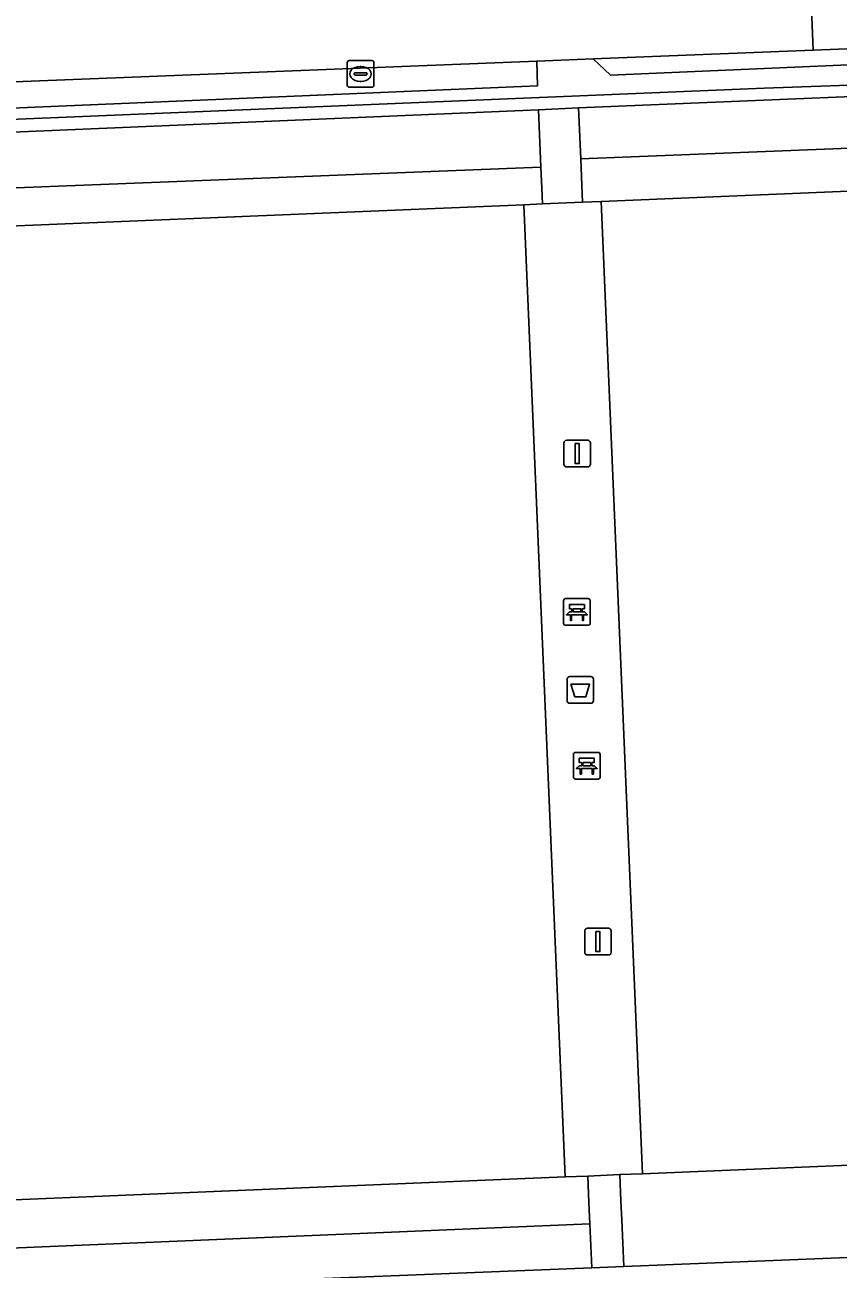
# Model space of a CAD drawing. Extents: x 162510 to 163918, y 388494 to 389774.
# Drawn here: x 162633.71 to 162664.17, y 388675.38 to 388721.99 of the extents above; entities that cross this region are included whole.
import ezdxf

# ---------------------------------------------------------------- set-up
doc = ezdxf.new("R2010")
doc.units = 0
for name, color, linetype in [('IMGEO_Afvalbak', 7, 'Continuous'), ('IMGEO_Bank', 7, 'Continuous'), ('IMGEO_Groenvoorziening', 7, 'Continuous'), ('IMGEO_Haag', 7, 'Continuous'), ('IMGEO_Hek', 7, 'Continuous'), ('IMGEO_Lichtmast', 7, 'Continuous'), ('IMGEO_Rioolput', 7, 'Continuous'), ('IMGEO_Terreindeel_gesloten', 7, 'Continuous'), ('IMGEO_Terreindeel_open', 7, 'Continuous'), ('IMGEO_Voetpad_open', 7, 'Continuous')]:
    doc.layers.add(name, color=color, linetype=linetype)

msp = doc.modelspace()

# ---------------------------------------------------------------- linework, layer by layer
at = {"layer": 'IMGEO_Afvalbak'}
for p, q in [((162654.013, 388696.676), (162654.013, 388697.476)), ((162654.013, 388697.476), (162654.013, 388696.676)), ((162654.113, 388697.576), (162654.903, 388697.576)), ((162654.903, 388697.576), (162654.113, 388697.576)), ((162655.003, 388697.476), (162655.003, 388696.676)), ((162655.003, 388696.676), (162655.003, 388697.476)), ((162654.903, 388696.576), (162654.113, 388696.576)), ((162654.113, 388696.576), (162654.903, 388696.576))]:
    msp.add_line(p, q, dxfattribs=at)
msp.add_lwpolyline([(162654.156, 388697.29), (162654.86, 388697.29), (162654.711, 388696.82), (162654.305, 388696.82), (162654.156, 388697.29)], dxfattribs=at)
for centre, start, end in [((162654.113, 388697.476), 90, 180), ((162654.113, 388697.476), 90, 180), ((162654.903, 388697.476), 0, 90), ((162654.903, 388697.476), 360, 90), ((162654.113, 388696.676), 180, 270), ((162654.113, 388696.676), 180, 270), ((162654.903, 388696.676), 270, 0), ((162654.903, 388696.676), 270, 0)]:
    msp.add_arc(centre, 0.1, start, end, dxfattribs=at)
at = {"layer": 'IMGEO_Bank'}
for p, q in [((162653.884, 388699.573), (162653.884, 388700.414)), ((162653.884, 388700.414), (162653.884, 388699.573)), ((162653.959, 388700.498), (162654.8, 388700.498)), ((162654.8, 388700.498), (162653.959, 388700.498)), ((162654.884, 388700.423), (162654.884, 388699.582)), ((162654.884, 388699.582), (162654.884, 388700.423)), ((162654.581, 388699.896), (162654.188, 388699.896)), ((162654.193, 388700.004), (162654.193, 388700.11)), ((162654.237, 388700.11), (162654.237, 388700.004)), ((162654.525, 388700.116), (162654.243, 388700.116)), ((162654.243, 388699.998), (162654.525, 388699.998)), ((162654.531, 388700.004), (162654.531, 388700.11)), ((162654.575, 388700.11), (162654.575, 388700.004)), ((162654.809, 388699.498), (162653.968, 388699.498)), ((162653.968, 388699.498), (162654.809, 388699.498)), ((162654.252, 388693.812), (162654.252, 388694.653)), ((162654.252, 388694.653), (162654.252, 388693.812)), ((162654.327, 388694.737), (162655.168, 388694.737)), ((162655.168, 388694.737), (162654.327, 388694.737)), ((162655.252, 388694.662), (162655.252, 388693.821)), ((162655.252, 388693.821), (162655.252, 388694.662)), ((162654.561, 388694.243), (162654.561, 388694.349)), ((162654.605, 388694.349), (162654.605, 388694.243)), ((162654.893, 388694.355), (162654.611, 388694.355)), ((162654.611, 388694.237), (162654.893, 388694.237)), ((162654.899, 388694.243), (162654.899, 388694.349)), ((162654.943, 388694.349), (162654.943, 388694.243)), ((162655.177, 388693.737), (162654.336, 388693.737)), ((162654.336, 388693.737), (162655.177, 388693.737)), ((162654.949, 388694.135), (162654.556, 388694.135))]:
    msp.add_line(p, q, dxfattribs=at)
for points in [[(162654.187, 388700.116), (162654.101, 388700.116), (162654.101, 388700.277), (162654.664, 388700.277), (162654.664, 388700.116), (162654.581, 388700.116)], [(162654.131, 388699.896), (162653.989, 388699.896), (162654.101, 388699.998), (162654.187, 388699.998)], [(162654.181, 388699.889), (162654.181, 388699.682), (162654.138, 388699.682), (162654.138, 388699.889)], [(162654.581, 388699.998), (162654.664, 388699.998), (162654.776, 388699.896), (162654.637, 388699.896)], [(162654.631, 388699.889), (162654.631, 388699.682), (162654.587, 388699.682), (162654.587, 388699.889)], [(162654.499, 388694.135), (162654.357, 388694.135), (162654.469, 388694.237), (162654.555, 388694.237)], [(162654.555, 388694.355), (162654.469, 388694.355), (162654.469, 388694.516), (162655.032, 388694.516), (162655.032, 388694.355), (162654.949, 388694.355)], [(162654.949, 388694.237), (162655.032, 388694.237), (162655.144, 388694.135), (162655.005, 388694.135)], [(162654.549, 388694.128), (162654.549, 388693.921), (162654.506, 388693.921), (162654.506, 388694.128)], [(162654.999, 388694.128), (162654.999, 388693.921), (162654.955, 388693.921), (162654.955, 388694.128)]]:
    msp.add_lwpolyline(points, dxfattribs=at)
for centre, radius, start, end in [((162653.962, 388700.42), 0.0779, 92.4484, 184.2845), ((162653.962, 388700.42), 0.0779, 92.4484, 184.2845), ((162654.806, 388700.42), 0.0779, 2.4484, 94.2845), ((162654.806, 388700.42), 0.0779, 2.4484, 94.2845), ((162654.131, 388699.889), 0.00671, 2.8957, 87.1043), ((162654.188, 388699.889), 0.00671, 92.8957, 177.1043), ((162654.186, 388700.109), 0.00671, 2.8957, 87.1043), ((162654.186, 388700.005), 0.00671, 272.8957, 357.1043), ((162654.243, 388700.109), 0.00671, 92.8957, 177.1043), ((162654.243, 388700.005), 0.00671, 182.8957, 267.1043), ((162654.525, 388700.109), 0.00671, 2.8957, 87.1043), ((162654.525, 388700.005), 0.00671, 272.8957, 357.1043), ((162654.582, 388700.109), 0.00671, 92.8957, 177.1043), ((162654.582, 388700.005), 0.00671, 182.8957, 267.1043), ((162654.58, 388699.889), 0.00671, 2.8957, 87.1043), ((162654.637, 388699.889), 0.00671, 92.8957, 177.1043), ((162653.962, 388699.576), 0.0779, 182.4484, 274.2845), ((162653.962, 388699.576), 0.0779, 182.4484, 274.2845), ((162654.806, 388699.576), 0.0779, 272.4484, 4.2845), ((162654.806, 388699.576), 0.0779, 272.4484, 4.2845), ((162654.33, 388694.659), 0.0779, 92.4484, 184.2845), ((162654.33, 388694.659), 0.0779, 92.4484, 184.2845), ((162655.174, 388694.659), 0.0779, 2.4484, 94.2845), ((162655.174, 388694.659), 0.0779, 2.4484, 94.2845), ((162654.554, 388694.348), 0.00671, 2.8957, 87.1043), ((162654.554, 388694.244), 0.00671, 272.8957, 357.1043), ((162654.611, 388694.348), 0.00671, 92.8957, 177.1043), ((162654.611, 388694.244), 0.00671, 182.8957, 267.1043), ((162654.893, 388694.348), 0.00671, 2.8957, 87.1043), ((162654.893, 388694.244), 0.00671, 272.8957, 357.1043), ((162654.95, 388694.348), 0.00671, 92.8957, 177.1043), ((162654.95, 388694.244), 0.00671, 182.8957, 267.1043), ((162654.33, 388693.815), 0.0779, 182.4484, 274.2845), ((162654.33, 388693.815), 0.0779, 182.4484, 274.2845), ((162654.499, 388694.128), 0.00671, 2.8957, 87.1043), ((162654.556, 388694.128), 0.00671, 92.8957, 177.1043), ((162654.948, 388694.128), 0.00671, 2.8957, 87.1043), ((162655.005, 388694.128), 0.00671, 92.8957, 177.1043), ((162655.174, 388693.815), 0.0779, 272.4484, 4.2845), ((162655.174, 388693.815), 0.0779, 272.4484, 4.2845)]:
    msp.add_arc(centre, radius, start, end, dxfattribs=at)
at = {"layer": 'IMGEO_Groenvoorziening'}
msp.add_lwpolyline([(162672.289, 388823.443), (162675.321, 388750.649), (162654.434, 388749.809), (162654.518, 388747.72), (162655.329, 388725.102), (162655.344, 388724.714), (162663.108, 388724.176), (162663.228, 388721.043), (162672.068, 388721.393), (162672.037, 388721.095), (162692.862, 388721.935), (162693.526, 388721.762), (162693.788, 388721.694), (162698.73, 388720.407)], dxfattribs=at)
for points in [[(162655.344, 388724.714), (162654.289, 388724.673), (162652.74, 388724.613), (162613.863, 388723.119), (162614.044, 388719.095), (162652.876, 388720.633), (162654.987, 388720.717), (162663.228, 388721.043), (162663.108, 388724.176)], [(162672.037, 388721.095), (162672.068, 388721.393), (162663.228, 388721.043), (162654.987, 388720.717), (162655.645, 388720.108), (162672.032, 388720.823)], [(162652.907, 388719.713), (162652.876, 388720.633), (162614.044, 388719.095), (162614.09, 388718.064)], [(162691.026, 388718.417), (162691.094, 388716.872), (162689.336, 388716.794), (162689.477, 388713.413), (162689.702, 388707.993), (162690.56, 388708.023), (162691.479, 388708.055), (162693.223, 388708.115), (162692.864, 388717.901), (162690.621, 388720.384), (162654.444, 388718.878), (162654.526, 388716.967)], [(162652.945, 388718.814), (162614.13, 388717.165), (162614.712, 388704.165), (162616.809, 388704.239), (162616.245, 388715.208), (162653.037, 388716.662)], [(162689.336, 388716.794), (162691.094, 388716.872), (162691.026, 388718.417), (162654.526, 388716.967), (162654.567, 388715.984), (162654.594, 388715.348), (162655.293, 388715.377)], [(162653.095, 388715.285), (162653.07, 388715.871), (162653.037, 388716.662), (162616.245, 388715.208), (162616.809, 388704.239), (162617.418, 388704.26), (162618.418, 388704.295), (162618.021, 388713.825), (162652.396, 388715.256)], [(162693.905, 388689.582), (162691.642, 388689.459), (162691.127, 388689.431), (162690.476, 388689.396), (162690.724, 388683.436), (162690.852, 388680.369), (162656.84, 388678.953), (162655.991, 388678.917), (162656.033, 388677.919), (162656.063, 388677.221), (162656.137, 388675.479), (162694.368, 388677.007)], [(162615.501, 388686.546), (162616.068, 388673.878), (162654.939, 388675.431), (162654.869, 388677.076), (162617.697, 388675.509), (162617.401, 388686.593)], [(162654.835, 388677.869), (162654.793, 388678.867), (162653.943, 388678.832), (162619.537, 388677.4), (162619.153, 388686.637), (162618.153, 388686.612), (162617.401, 388686.593), (162617.697, 388675.509), (162654.869, 388677.076)]]:
    msp.add_lwpolyline(points, close=True, dxfattribs=at)
at = {"layer": 'IMGEO_Haag'}
for points in [[(162689.336, 388716.794), (162691.094, 388716.872), (162691.026, 388718.417), (162654.526, 388716.967), (162654.567, 388715.984), (162654.594, 388715.348), (162655.293, 388715.377)], [(162653.095, 388715.285), (162653.07, 388715.871), (162653.037, 388716.662), (162616.245, 388715.208), (162616.809, 388704.239), (162617.418, 388704.26), (162618.418, 388704.295), (162618.021, 388713.825), (162652.396, 388715.256)], [(162654.835, 388677.869), (162654.793, 388678.867), (162653.943, 388678.832), (162619.537, 388677.4), (162619.153, 388686.637), (162618.153, 388686.612), (162617.401, 388686.593), (162617.697, 388675.509), (162654.869, 388677.076)]]:
    msp.add_lwpolyline(points, close=True, dxfattribs=at)
at = {"layer": 'IMGEO_Hek'}
for points in [[(162611.441, 388717.506), (162617.521, 388717.796), (162661.393, 388719.618), (162693.494, 388720.758), (162705.503, 388719.443), (162711.505, 388718.785)], [(162689.336, 388716.794), (162655.293, 388715.377)], [(162652.396, 388715.256), (162618.021, 388713.825), (162618.418, 388704.295)], [(162653.095, 388715.285), (162652.396, 388715.256)], [(162654.594, 388715.348), (162653.095, 388715.285)], [(162655.293, 388715.377), (162654.594, 388715.348)], [(162619.153, 388686.637), (162619.537, 388677.4), (162653.943, 388678.832)], [(162653.943, 388678.832), (162654.793, 388678.867)]]:
    msp.add_lwpolyline(points, dxfattribs=at)
at = {"layer": 'IMGEO_Lichtmast'}
for p, q in [((162653.899, 388705.531), (162653.899, 388706.331)), ((162653.899, 388706.331), (162653.899, 388705.531)), ((162653.999, 388706.431), (162654.789, 388706.431)), ((162654.789, 388706.431), (162653.999, 388706.431)), ((162654.889, 388706.331), (162654.889, 388705.531)), ((162654.889, 388705.531), (162654.889, 388706.331)), ((162654.789, 388705.431), (162653.999, 388705.431)), ((162653.999, 388705.431), (162654.789, 388705.431)), ((162654.776, 388688.147), (162655.566, 388688.147)), ((162655.566, 388688.147), (162654.776, 388688.147)), ((162654.676, 388687.247), (162654.676, 388688.047)), ((162654.676, 388688.047), (162654.676, 388687.247)), ((162655.666, 388688.047), (162655.666, 388687.247)), ((162655.666, 388687.247), (162655.666, 388688.047)), ((162655.566, 388687.147), (162654.776, 388687.147)), ((162654.776, 388687.147), (162655.566, 388687.147))]:
    msp.add_line(p, q, dxfattribs=at)
for points in [[(162654.319, 388706.306), (162654.469, 388706.306), (162654.469, 388705.556), (162654.319, 388705.556), (162654.319, 388706.306)], [(162655.096, 388688.022), (162655.246, 388688.022), (162655.246, 388687.272), (162655.096, 388687.272), (162655.096, 388688.022)]]:
    msp.add_lwpolyline(points, dxfattribs=at)
for centre, start, end in [((162653.999, 388706.331), 90, 180), ((162653.999, 388706.331), 90, 180), ((162654.789, 388706.331), 0, 90), ((162654.789, 388706.331), 360, 90), ((162653.999, 388705.531), 180, 270), ((162653.999, 388705.531), 180, 270), ((162654.789, 388705.531), 270, 0), ((162654.789, 388705.531), 270, 0), ((162654.776, 388688.047), 90, 180), ((162654.776, 388688.047), 90, 180), ((162655.566, 388688.047), 0, 90), ((162655.566, 388688.047), 360, 90), ((162654.776, 388687.247), 180, 270), ((162654.776, 388687.247), 180, 270), ((162655.566, 388687.247), 270, 0), ((162655.566, 388687.247), 270, 0)]:
    msp.add_arc(centre, 0.1, start, end, dxfattribs=at)
at = {"layer": 'IMGEO_Rioolput'}
for p, q in [((162645.78, 388719.729), (162645.78, 388720.581)), ((162645.855, 388720.655), (162646.707, 388720.655)), ((162646.268, 388720.435), (162646.293, 388720.435)), ((162646.781, 388720.581), (162646.781, 388719.729)), ((162646.039, 388720.149), (162646.039, 388720.161)), ((162646.477, 388720.112), (162646.079, 388720.112)), ((162646.082, 388720.198), (162646.48, 388720.198)), ((162646.291, 388719.875), (162646.266, 388719.875)), ((162646.523, 388720.161), (162646.523, 388720.149)), ((162646.707, 388719.655), (162645.855, 388719.655))]:
    msp.add_line(p, q, dxfattribs=at)
for points in [[(162645.78, 388719.729), (162645.78, 388720.581)], [(162645.855, 388720.655), (162646.707, 388720.655)], [(162646.781, 388720.581), (162646.781, 388719.729)], [(162646.707, 388719.655), (162645.855, 388719.655)]]:
    msp.add_lwpolyline(points, dxfattribs=at)
for centre, radius, start, end in [((162645.857, 388720.579), 0.0765, 91.552, 178.448), ((162645.857, 388720.579), 0.0765, 91.552, 178.448), ((162646.705, 388720.579), 0.0765, 1.552, 88.448), ((162646.705, 388720.579), 0.0765, 1.552, 88.448), ((162646.079, 388720.158), 0.0403, 85.8775, 175.7526), ((162646.076, 388720.148), 0.0366, 178.938, 274.7102), ((162646.48, 388720.155), 0.043, 264.8664, 352.4533), ((162646.484, 388720.16), 0.0386, 1.7309, 96.639), ((162645.857, 388719.731), 0.0765, 181.552, 268.448), ((162645.857, 388719.731), 0.0765, 181.552, 268.448), ((162646.705, 388719.731), 0.0765, 271.552, 358.448), ((162646.705, 388719.731), 0.0765, 271.552, 358.448)]:
    msp.add_arc(centre, radius, start, end, dxfattribs=at)
for centre, major_axis, ratio, start_param, end_param in [((162646.267, 388720.155), (-0.387, 0.002), 0.722429, 4.712389, 7.853982), ((162646.292, 388720.155), (-0.39, 0.002), 0.717154, 1.570796, 4.712389)]:
    msp.add_ellipse(centre, major_axis=major_axis, ratio=ratio, start_param=start_param, end_param=end_param, dxfattribs=at)
at = {"layer": 'IMGEO_Terreindeel_gesloten'}
msp.add_lwpolyline([(162689.336, 388716.794), (162655.293, 388715.377), (162656.84, 388678.953), (162690.852, 388680.369), (162690.724, 388683.436), (162669.745, 388682.557), (162668.494, 388712.547), (162689.477, 388713.413)], close=True, dxfattribs=at)
at = {"layer": 'IMGEO_Terreindeel_open'}
msp.add_lwpolyline([(162652.396, 388715.256), (162618.021, 388713.825), (162618.418, 388704.295), (162619.153, 388686.637), (162619.537, 388677.4), (162653.943, 388678.832)], close=True, dxfattribs=at)
at = {"layer": 'IMGEO_Voetpad_open'}
msp.add_lwpolyline([(162698.11, 388716.672), (162694.024, 388716.533), (162694.007, 388717.2), (162693.958, 388718.214), (162693.949, 388718.398), (162693.788, 388721.694), (162693.526, 388721.762), (162672.032, 388720.823), (162655.645, 388720.108), (162654.987, 388720.717), (162652.876, 388720.633), (162652.907, 388719.713), (162614.09, 388718.064), (162614.13, 388717.165), (162652.945, 388718.814), (162654.444, 388718.878), (162690.621, 388720.384), (162692.864, 388717.901), (162693.223, 388708.115), (162696.181, 388708.218), (162696.505, 388698.224), (162699.364, 388628.615)], dxfattribs=at)
for points in [[(162654.444, 388718.878), (162652.945, 388718.814), (162653.037, 388716.662), (162653.07, 388715.871), (162653.095, 388715.285), (162654.594, 388715.348), (162654.567, 388715.984), (162654.526, 388716.967)], [(162653.943, 388678.832), (162654.793, 388678.867), (162655.991, 388678.917), (162656.84, 388678.953), (162655.293, 388715.377), (162654.594, 388715.348), (162653.095, 388715.285), (162652.396, 388715.256)], [(162654.869, 388677.076), (162654.939, 388675.431), (162656.137, 388675.479), (162656.063, 388677.221), (162656.033, 388677.919), (162655.991, 388678.917), (162654.793, 388678.867), (162654.835, 388677.869)], [(162694.534, 388674.091), (162694.368, 388677.007), (162656.137, 388675.479), (162654.939, 388675.431), (162616.068, 388673.878), (162616.161, 388670.972), (162654.883, 388672.513), (162656.016, 388672.559)]]:
    msp.add_lwpolyline(points, close=True, dxfattribs=at)

doc.saveas('drawing.dxf')
